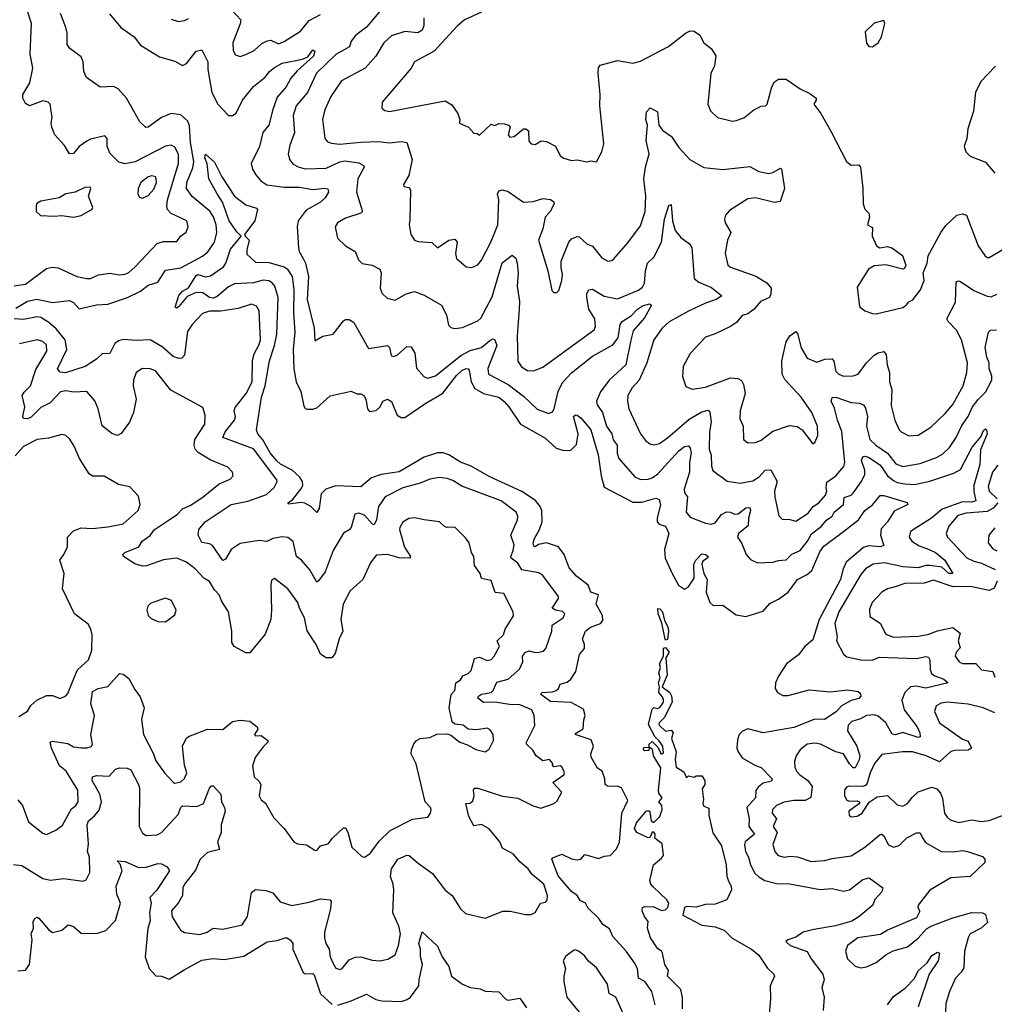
# Model space of a CAD drawing. Extents: x 1839239 to 1929705, y 762242 to 910352.
# Tile 334 of 429: x 1858685 to 1863772, y 899118 to 904255. Entities that reach past the tile are written whole.
import ezdxf

# ---------------------------------------------------------------- set-up
doc = ezdxf.new("R2010")
doc.units = 0

msp = doc.modelspace()

# ---------------------------------------------------------------- linework, layer by layer
at = {"layer": '0CON10XD'}
for points in [[(1858777.9, 902922.1), (1858825, 902956.9), (1858855, 902963.1), (1858885, 902960), (1858982, 902915), (1859035.4, 902904.6), (1859055, 902904.6), (1859096.2, 902923.8), (1859155, 902933.1), (1859204.4, 902924.4), (1859235, 902927.5), (1859255, 902935.6), (1859286.7, 902965), (1859402, 903088), (1859435, 903097.8), (1859505, 903097.1), (1859523.6, 903126.4), (1859553.7, 903146.3), (1859564.5, 903175), (1859557.1, 903205), (1859475, 903243.5), (1859456.8, 903265), (1859451.9, 903281.9), (1859456.1, 903315), (1859513.9, 903505), (1859514.2, 903554.2), (1859495, 903590), (1859475, 903599.6), (1859445, 903595.3), (1859286.9, 903513.1), (1859235, 903502.7), (1859201.4, 903511.4), (1859155, 903559.2), (1859140.6, 903595), (1859141.2, 903635), (1859128.8, 903648.8), (1859055, 903631.4), (1859035, 903621.4), (1858995, 903593.1), (1858965, 903556.9), (1858945, 903555.7), (1858918.8, 903598.8), (1858868, 903655), (1858852, 903695), (1858848.8, 903715), (1858854, 903745), (1858843.8, 903815), (1858833.3, 903825), (1858805, 903831.9), (1858735, 903805.6), (1858715, 903817.5), (1858701.1, 903845), (1858700.6, 903865), (1858737.3, 903925), (1858752.6, 904002.6), (1858740, 904075), (1858745.6, 904235), (1858724.4, 904305)], [(1859793.7, 904303.7), (1859838, 904255), (1859836.2, 904233.8), (1859796.7, 904135), (1859799.4, 904095), (1859811.2, 904071.2), (1859835, 904062.5), (1859865, 904072.9), (1859909.2, 904095), (1859949.1, 904130.9), (1859975.9, 904144.1), (1859995, 904147.8), (1860035, 904128.5), (1860065, 904141.1), (1860150.5, 904195), (1860195, 904250.4), (1860255, 904282.7)], [(1860567.6, 904302.4), (1860495, 904216), (1860438.5, 904175), (1860415, 904143.8), (1860406.8, 904113.2), (1860335, 904072.7), (1860234.2, 903975.8), (1860186.5, 903875), (1860126.9, 903805), (1860112.5, 903755), (1860119.5, 903665), (1860095, 903601.2), (1860085.4, 903555), (1860092.3, 903525), (1860112, 903502), (1860137.4, 903487.4), (1860175, 903477.5), (1860285, 903479.6), (1860355, 903512.9), (1860381.9, 903518.1), (1860455, 903508.1), (1860478.6, 903495), (1860482.2, 903485), (1860450, 903425), (1860442.5, 903355), (1860473.1, 903255), (1860464.6, 903245.4), (1860385, 903219.4), (1860344, 903195), (1860330.8, 903175), (1860342.9, 903115), (1860384.5, 903074.5), (1860435, 903046.2), (1860452.4, 903002.4), (1860472.4, 902982.4), (1860525, 902974.4), (1860563.5, 902953.5), (1860571.4, 902935), (1860565.7, 902855), (1860576.7, 902826.7), (1860602, 902802), (1860645, 902792.2), (1860702, 902825), (1860745, 902836.7), (1860795, 902818.1), (1860885.6, 902765), (1860911.9, 902715), (1860922.1, 902662.1), (1860935, 902648.6), (1860955, 902643.1), (1860995, 902648.5), (1861075, 902683.6), (1861091.7, 902698.3), (1861150.9, 902809.1), (1861203.4, 902986.6), (1861255, 903026.2), (1861275, 903010), (1861281.5, 902985), (1861285.9, 902934.1), (1861280.8, 902865), (1861293.6, 902785), (1861291, 902745), (1861281.1, 902605), (1861284.1, 902474.1), (1861303.2, 902443.2), (1861335, 902425.5), (1861366.3, 902423.7), (1861415, 902441.5), (1861683.8, 902636.2), (1861690, 902655), (1861686.7, 902695), (1861656.1, 902745), (1861644.3, 902805), (1861644.3, 902825.7), (1861655, 902845.6), (1861675, 902848.5), (1861735, 902812.2), (1861805, 902798.9), (1861915, 902844.2), (1861935, 902859.5), (1861945, 902880), (1861950.9, 902945), (1861961.6, 902985), (1861995, 903016.7), (1862034.8, 903095), (1862049.7, 903215), (1862072.5, 903285), (1862085, 903290), (1862091.2, 903205), (1862106.5, 903155), (1862135, 903119.5), (1862181.4, 903085), (1862192.2, 903065), (1862205.4, 902905.4), (1862229.2, 902885), (1862295, 902858.5), (1862350, 902815), (1862320, 902795), (1862265, 902776.6), (1862175, 902734.6), (1862075, 902679.1), (1862037.8, 902645), (1861995.3, 902584.7), (1861958, 902465), (1861917.9, 902375), (1861881.1, 902335), (1861859.1, 902295), (1861856.4, 902265), (1861863.3, 902225), (1861925, 902094), (1861950.2, 902060.2), (1861972.8, 902042.8), (1861995, 902036.9), (1862024.3, 902044.3), (1862065, 902072.7), (1862178.3, 902171.7), (1862245, 902209.4), (1862278.1, 902218.1), (1862286.6, 902206.6), (1862294.1, 902155), (1862285.2, 902105), (1862282.5, 902015), (1862293.9, 901983.9), (1862295.3, 901925.3), (1862303.1, 901903.1), (1862377.9, 901847.9), (1862445, 901836.4), (1862511.2, 901848.8), (1862545, 901869.5), (1862575.2, 901904.8), (1862606, 901906), (1862638.1, 901845), (1862624, 901795), (1862625.4, 901765), (1862646.6, 901666.6), (1862665, 901648.6), (1862705, 901648.1), (1862735, 901639.4), (1862799.9, 901680.1), (1862826.1, 901715), (1862855.4, 901735), (1862890, 901775), (1862898, 901795), (1862894.8, 901814.8)], [(1858665, 902749.2), (1858725, 902786.5), (1858773.2, 902796.8), (1858855, 902780.2), (1858945, 902790), (1858965, 902780), (1858995, 902747.1), (1859085, 902767.9), (1859145, 902770), (1859247.5, 902805), (1859315, 902839.5), (1859355, 902870.8), (1859405, 902886.2), (1859445, 902947.5), (1859525, 902960.4), (1859639.4, 903020.6), (1859666.2, 903043.8), (1859700.8, 903095), (1859713.2, 903145), (1859709.5, 903185), (1859696, 903226), (1859676.9, 903256.9), (1859657.7, 903272.3), (1859585, 903332.2), (1859554.8, 903375), (1859557, 903405), (1859588, 903482), (1859593.9, 903515), (1859575.6, 903615), (1859571.6, 903701.6), (1859561.6, 903725), (1859525, 903757.8), (1859475, 903765.3), (1859424.4, 903745), (1859355, 903693.5), (1859342.7, 903692.7), (1859312.3, 903722.3), (1859242, 903845), (1859199.1, 903895), (1859175, 903905.9), (1859105, 903902.2), (1859034, 903954), (1859018.5, 903985), (1859015.6, 904035), (1859005, 904062), (1858946.2, 904105), (1858932, 904125), (1858931.8, 904185), (1858925.6, 904214.4), (1858897.9, 904287.9)], [(1859153.8, 904285), (1859212.7, 904215), (1859281.8, 904165), (1859315, 904122.7), (1859415, 904061.5), (1859495, 904039.2), (1859535, 904016.2), (1859555, 904026.4), (1859605, 904090.4), (1859635, 904098), (1859666.7, 904035), (1859665.8, 903995), (1859686.7, 903875), (1859719.6, 903815), (1859775, 903755.7), (1859795, 903755.7), (1859815, 903767.1), (1859846.8, 903835), (1859905, 903906.6), (1859966.5, 903955), (1859988.8, 903985), (1860013.9, 904005), (1860055, 904028.3), (1860160.2, 904049.8), (1860189.1, 904060.9), (1860215, 904098.1), (1860225, 904090), (1860217.8, 904065), (1860132.2, 903987.8), (1860100, 903950), (1860075.7, 903905), (1860028.8, 903851.2), (1860005, 903787.1), (1859984.8, 903705.2), (1859954.2, 903665.8), (1859935.8, 903594.2), (1859893.1, 903505), (1859899.5, 903475), (1859917.5, 903445), (1859943.3, 903415), (1859975, 903393.9), (1860065, 903380.9), (1860145, 903380.7), (1860215, 903368.8), (1860276.7, 903376.7), (1860293.3, 903373.3), (1860296.5, 903355), (1860279.2, 903325), (1860255, 903303.5), (1860179, 903261), (1860137.5, 903205), (1860133.3, 903175), (1860139.5, 903065), (1860143.1, 903045), (1860166.1, 903006.1), (1860176.5, 902985), (1860192.7, 902915), (1860185.4, 902795), (1860220.8, 902645), (1860225, 902580), (1860266.1, 902603.9), (1860320, 902615), (1860375.5, 902684.5), (1860385, 902690.8), (1860405, 902690), (1860427.8, 902675), (1860505, 902539.2), (1860605, 902555.7), (1860615.5, 902545.5), (1860622.9, 902502.9), (1860635, 902497.5), (1860655, 902505.5), (1860705, 902550), (1860728, 902548), (1860746.4, 902515), (1860756.2, 902436.2), (1860795, 902392), (1860815, 902384.4), (1860855, 902396.2), (1860987.2, 902502.8), (1861035, 902529.1), (1861095, 902544.7), (1861139, 902581), (1861155, 902590), (1861165, 902585.6), (1861175.4, 902555), (1861128.9, 902435), (1861131.8, 902405), (1861235, 902352.4), (1861315, 902291.5), (1861385, 902222.7), (1861445, 902200.6), (1861465, 902210), (1861474.4, 902225), (1861494.8, 902315), (1861517.8, 902362.2), (1861565, 902411.8), (1861675, 902499.5), (1861780.7, 902559.3), (1861807.5, 902595), (1861819.6, 902665), (1861829.7, 902680.3), (1861877.8, 902712.2), (1861909.1, 902745), (1861935, 902762.1), (1861972, 902772), (1861982, 902765), (1861945, 902700), (1861887.5, 902632.5), (1861873.9, 902583.9), (1861848.7, 902455), (1861760.5, 902375), (1861716.8, 902313.2), (1861694.7, 902265), (1861699.2, 902245), (1861725.7, 902205), (1861748.2, 902135), (1861774.8, 902095), (1861782.8, 902062.8), (1861803.8, 902035), (1861803.7, 901993.7), (1861811.1, 901965), (1861895, 901869.6), (1861925, 901856.9), (1861965, 901858.7), (1861985, 901864.7), (1862015, 901885.9), (1862125, 902005.8), (1862155, 902027.5), (1862175, 902031.9), (1862185, 902018.8), (1862189, 901995), (1862180.4, 901945), (1862181.5, 901895), (1862152.2, 901805), (1862155, 901786.2), (1862169.6, 901765), (1862163.8, 901685), (1862185, 901659.4), (1862265, 901628.6), (1862293.2, 901623.2), (1862315, 901630.5), (1862346.9, 901673.1), (1862373.4, 901686.6), (1862395, 901686.2), (1862415, 901676), (1862435, 901677.1), (1862475, 901709), (1862495, 901710), (1862499.7, 901695), (1862488.3, 901655), (1862486.7, 901615), (1862436.4, 901575), (1862430.6, 901555), (1862451.4, 901525), (1862477.1, 901465), (1862499.5, 901439.5), (1862535, 901422.2), (1862615, 901424.6), (1862645, 901433.7), (1862685, 901436.2), (1862715, 901466.2), (1862757.5, 901485), (1862796.5, 901535), (1862817.3, 901572.7), (1862868.5, 901611.5), (1862895.6, 901644.4), (1862925, 901664.7), (1862935, 901686.1), (1862983.7, 901726.3), (1862987.9, 901762.1), (1863025, 901774.2), (1863034.1, 901785), (1863080.7, 901849.3), (1863095, 901882.5), (1863095.6, 901905), (1863079.2, 901955), (1863085, 901973.6), (1863095, 901978.1), (1863115, 901972.5), (1863173.3, 901933.3), (1863186.7, 901916.7), (1863214.4, 901875), (1863245, 901851.2), (1863265, 901839.8), (1863305, 901833), (1863355, 901830), (1863435, 901847.1), (1863561, 901889), (1863595, 901908.5), (1863656.8, 902025), (1863700.9, 902079.1), (1863715, 902112), (1863725, 902120), (1863731.2, 902115), (1863734.3, 902095), (1863698.9, 902011.1), (1863696.9, 901935), (1863664.9, 901825), (1863664.3, 901794.3), (1863674.5, 901745), (1863655, 901738.5), (1863605, 901739.1), (1863499, 901701), (1863444.6, 901655), (1863334.5, 901585), (1863327.5, 901555), (1863341.1, 901535), (1863379.4, 901509.4), (1863431.7, 901491.7)], [(1859475, 904257.8), (1859514.1, 904245.9), (1859545, 904250), (1859565, 904260.6)], [(1860794.7, 904265), (1860793.9, 904223.9), (1860785, 904199.5), (1860763, 904187), (1860695, 904193.1), (1860625, 904170.9), (1860585.9, 904134.1), (1860543.3, 904065), (1860487.4, 904002.6), (1860364.7, 903935.3), (1860308.8, 903855), (1860277.9, 903785), (1860265.4, 903735), (1860277.3, 903637.3), (1860289.8, 903619.8), (1860310.6, 903610.6), (1860355, 903605.3), (1860465, 903616.4), (1860555, 903618.8), (1860615, 903613.2), (1860675, 903620), (1860705, 903614.2), (1860732.9, 903525), (1860715, 903442.5), (1860687.5, 903395), (1860690, 903385), (1860715, 903378.8), (1860723.8, 903365), (1860720.6, 903210.6), (1860717.3, 903187.3), (1860726.4, 903135), (1860745, 903105.6), (1860765, 903097.8), (1860835, 903091.9), (1860865, 903064.2), (1860925, 903104.4), (1860955, 903110), (1860968.1, 903095), (1860958.5, 903035), (1860965, 903008.8), (1861015, 902966), (1861045, 902962), (1861075, 902975.8), (1861095, 903000), (1861143.5, 903095), (1861180.5, 903185), (1861184.7, 903314.7), (1861179.1, 903345), (1861185, 903361.4), (1861205, 903366.9), (1861235, 903358.6), (1861315, 903303.1), (1861365, 903306.7), (1861415, 903322.7), (1861455, 903317.5), (1861472, 903305), (1861474.2, 903295), (1861453.5, 903255), (1861427.1, 903225), (1861415.4, 903164.6), (1861393.3, 903105), (1861440.8, 902945), (1861461.9, 902841.9), (1861472.3, 902832.3), (1861488, 902832), (1861498.6, 902841.4), (1861514.4, 902895), (1861517.8, 902925), (1861510.3, 902960.3), (1861511.4, 902995), (1861550, 903095), (1861565, 903111.9), (1861595, 903124.2), (1861605, 903121.4), (1861644, 903085), (1861675, 903072.9), (1861722.7, 903012.7), (1861755, 902994.4), (1861775, 902998.1), (1861785, 903006.9), (1861859.5, 903090.5), (1861925, 903180), (1861949.1, 903255), (1861952.5, 903335), (1861943.1, 903425), (1861950.7, 903485), (1861970, 903555), (1861953.8, 903625), (1861961.8, 903705), (1861953.1, 903735), (1861956, 903775), (1861975, 903795.5), (1862013.1, 903775), (1862021.1, 903705), (1862039.2, 903679.2), (1862086.5, 903645), (1862125, 903587.5), (1862182.5, 903525), (1862255, 903483.3), (1862355, 903472.7), (1862495, 903489.2), (1862543.4, 903463.4), (1862595, 903452.5), (1862615, 903457.1), (1862655, 903481.2), (1862660, 903475), (1862677.1, 903375), (1862654.3, 903305.7), (1862625, 903301.1), (1862525, 903325.3), (1862485, 903320.4), (1862389.8, 903260.2), (1862369.2, 903235), (1862362.9, 903215), (1862366, 903195), (1862395.8, 903145), (1862378.2, 903105), (1862367, 903037), (1862381.1, 902975), (1862395, 902964.6), (1862526.8, 902916.8), (1862585, 902881.8), (1862606.5, 902855), (1862605.4, 902824.6), (1862597.5, 902805), (1862552, 902785), (1862517.5, 902745), (1862485, 902720.6), (1862455, 902711.4), (1862425.7, 902675), (1862395, 902654.4), (1862314.5, 902615.5), (1862265, 902599.2), (1862185, 902514), (1862148.1, 902445), (1862143.3, 902393.3), (1862161.7, 902341.7), (1862195, 902326.9), (1862265, 902337.1), (1862395, 902387.1), (1862432.8, 902382.8), (1862451.8, 902371.8), (1862462.6, 902352.6), (1862471.4, 902305), (1862445.3, 902215), (1862442.7, 902172.7), (1862460.5, 902135), (1862462.9, 902065), (1862485, 902048), (1862525, 902048.6), (1862555, 902061.9), (1862615, 902108.8), (1862702.6, 902137.4), (1862742.5, 902132.5), (1862768, 902115), (1862825, 902042.5), (1862835, 902050), (1862850, 902085), (1862849.5, 902135), (1862820, 902205), (1862764, 902285), (1862677.7, 902377.7), (1862664.5, 902405), (1862662.7, 902475), (1862685.4, 902574.6), (1862705, 902605.8), (1862735, 902628.8), (1862745, 902617.5), (1862762.7, 902542.7), (1862795, 902488.9), (1862845, 902468.2), (1862886.9, 902483.1), (1862925, 902485.4), (1862934, 902474), (1862945, 902419.4), (1862960.6, 902405), (1862985, 902395.4), (1863035, 902396.2), (1863060.8, 902405), (1863103.8, 902465), (1863144.5, 902505), (1863165, 902517.5), (1863195, 902523.1), (1863206.8, 902506.8), (1863212.5, 902455), (1863225.4, 902415), (1863224.7, 902365), (1863236, 902326), (1863232.7, 902242.7), (1863252.5, 902165), (1863274.4, 902115), (1863285, 902104.3), (1863325, 902084.2), (1863375, 902087.5), (1863440.6, 902129.4), (1863515, 902200), (1863555, 902247.8), (1863609.7, 902345), (1863627.5, 902415), (1863631.8, 902465), (1863600.7, 902585), (1863573.8, 902635), (1863530.1, 902680.1), (1863524.6, 902695), (1863569, 902781), (1863573, 902887), (1863585, 902892.2), (1863595, 902889.1), (1863665, 902841.8), (1863735, 902811.8), (1863755, 902809.1), (1863785, 902823.8)], [(1861095, 904294.4), (1861006.1, 904253.9), (1860968.8, 904221.2), (1860848.8, 904091.2), (1860745, 904036), (1860727.6, 904002.4), (1860576.2, 903825), (1860574.2, 903794.2), (1860590.9, 903780.9), (1860615, 903775.8), (1860905, 903832.5), (1860940.4, 903810.4), (1860971.2, 903765), (1860982.5, 903735), (1860980, 903715), (1861026.7, 903695), (1861055, 903662.5), (1861071.7, 903661.7), (1861085, 903652.5), (1861145, 903710), (1861165, 903702.5), (1861186.2, 903713.8), (1861215, 903712.5), (1861236.7, 903705), (1861244, 903695), (1861234.4, 903655), (1861242.4, 903642.4), (1861265, 903645.5), (1861315, 903686.2), (1861326.4, 903686.4), (1861340, 903675), (1861341.7, 903621.7), (1861355, 903606.7), (1861375, 903603.3), (1861407.1, 903622.9), (1861435, 903619.4), (1861481.2, 903595), (1861505.5, 903545.5), (1861525, 903531.9), (1861565, 903520), (1861595, 903524), (1861645, 903514), (1861665, 903518), (1861695, 903513.3), (1861723.8, 903565), (1861732.7, 903607.3), (1861712.9, 903805), (1861713.8, 903865)], [(1863135, 904113.3), (1863165.7, 904134.3), (1863183.3, 904165), (1863200, 904235), (1863195, 904250), (1863145, 904237.5), (1863098.3, 904191.7), (1863105, 904132.5), (1863117.5, 904115), (1863135, 904113.3)], [(1861713.8, 903865), (1861703.9, 903976.1), (1861706.4, 904003.6), (1861715, 904017.5), (1861805, 904042.9), (1861885, 904028.6), (1861925, 904039.4), (1862070.8, 904115), (1862160, 904185), (1862185, 904196.9), (1862205, 904194.4), (1862234.2, 904175), (1862255, 904134), (1862293.9, 904103.9), (1862317.3, 904067.3), (1862312, 904015), (1862292.5, 903975), (1862276, 903815), (1862289.5, 903779.5), (1862327.5, 903745), (1862405, 903726.2), (1862425, 903728.8), (1862465, 903743.8), (1862515.8, 903784.2), (1862555, 903803.3), (1862577.5, 903805), (1862585.8, 903815), (1862610, 903905), (1862625, 903930), (1862645, 903944.2), (1862685, 903944), (1862758.8, 903895), (1862809.5, 903869.5), (1862842.5, 903845), (1862842.5, 903835), (1862828.8, 903815), (1862865.3, 903765.3), (1862920.8, 903670.8), (1863000, 903515), (1863025, 903496.4), (1863065, 903498), (1863073.8, 903485), (1863086.2, 903375), (1863086.7, 903295), (1863096.4, 903266.4), (1863116, 903246), (1863120, 903225), (1863110, 903185), (1863135, 903170), (1863133.3, 903125), (1863156, 903076), (1863174.2, 903064.2), (1863215, 903072), (1863237.5, 903065), (1863292.5, 903025), (1863310, 902975), (1863303, 902957), (1863295, 902953.8), (1863205, 902975.8), (1863145, 902970.8), (1863115, 902953.8), (1863055, 902860), (1863068.3, 902758.3), (1863095, 902736), (1863135, 902722), (1863155, 902721.2), (1863295, 902754), (1863312.9, 902767.1), (1863325, 902783.3), (1863345.7, 902794.3), (1863386.9, 902845), (1863406.2, 902895), (1863400, 902935), (1863421.1, 902985), (1863427, 903023), (1863492.9, 903145), (1863518.7, 903181.3), (1863575.8, 903235), (1863605, 903242.7), (1863625.7, 903235), (1863688.1, 903075), (1863722, 903025), (1863735, 903014), (1863745, 903014), (1863855, 903078)], [(1863777, 904013), (1863703.8, 903935), (1863673, 903877), (1863662.7, 903777.3), (1863633.8, 903685), (1863628, 903635), (1863613.8, 903595), (1863623.3, 903565), (1863645, 903543.8), (1863725, 903511.2), (1863775, 903453.8)], [(1860571.9, 901881.9), (1860521.1, 901865), (1860465, 901817.5), (1860335, 901822.9), (1860281.9, 901805), (1860258.8, 901781.2), (1860247.3, 901705), (1860235, 901684), (1860205, 901715.5), (1860172.3, 901732.2), (1860154.1, 901735.9), (1860087, 901727), (1860084.2, 901735), (1860109.2, 901750.8), (1860152.7, 901805), (1860162.4, 901825), (1860160, 901845), (1860145, 901869.4), (1860107.6, 901905), (1860046.2, 901936.2), (1860024.2, 901955), (1859992, 901995), (1859953.3, 902063.3), (1859927.5, 902095), (1859920.4, 902115), (1859947.3, 902285), (1859965.8, 902344.2), (1859988.8, 902475), (1860015.1, 902554.9), (1860025.9, 902614.1), (1860033.4, 902805), (1860015.5, 902865.5), (1860002.5, 902882.5), (1859985, 902892.9), (1859955, 902895.8), (1859905, 902882.5), (1859805, 902877.3), (1859775, 902861.4), (1859715, 902810.3), (1859695, 902802.6), (1859675, 902805.6), (1859639.7, 902829.7), (1859605, 902832.2), (1859558.6, 902811.4), (1859515, 902758), (1859505, 902750), (1859496.7, 902755), (1859514.6, 902815.4), (1859535, 902839.4), (1859565, 902856.2), (1859605, 902920), (1859615, 902926), (1859655, 902912.9), (1859681.3, 902918.7), (1859747.8, 902965), (1859760.4, 902985), (1859785, 903057.5), (1859841.4, 903125), (1859818.1, 903148.1), (1859778.6, 903205), (1859742.5, 903302.5), (1859715, 903346.4), (1859671.5, 903425), (1859662.4, 903502.4), (1859650.4, 903535), (1859655, 903553.8), (1859701.7, 903511.7), (1859739.5, 903435), (1859805, 903334.2), (1859865, 903289.2), (1859921.4, 903271.4), (1859925.8, 903265), (1859912.5, 903205), (1859858.5, 903135), (1859860.8, 903125), (1859881.8, 903105), (1859869.6, 903055), (1859870.9, 903030.9), (1859915, 902989.7), (1859985, 902988), (1860065, 902966.3), (1860080, 902955), (1860106.2, 902915), (1860116, 902845), (1860113.3, 902725), (1860121, 902625), (1860111.3, 902535), (1860115, 902433.3), (1860126.8, 902365), (1860151.8, 902315), (1860168.2, 902238.2), (1860175, 902226), (1860185, 902222.5), (1860215, 902222.9), (1860235, 902230.8), (1860305, 902291.9), (1860415, 902317.5), (1860445, 902302.5), (1860465, 902302.9), (1860480.8, 902295), (1860491.1, 902275), (1860499.2, 902225), (1860511.1, 902211.1), (1860545, 902215.5), (1860565.6, 902235), (1860580, 902265), (1860605, 902275.8), (1860625, 902263.8), (1860655, 902192.5), (1860675, 902179.4), (1860695, 902180), (1860805, 902254.7), (1860893.9, 902306.1), (1860965, 902399.5), (1860992.9, 902425), (1861015.2, 902435.2), (1861025, 902433.8), (1861030.8, 902425), (1861040.4, 902365), (1861060.6, 902330.6), (1861105, 902304.4), (1861185.7, 902285.7), (1861213.9, 902263.9), (1861237.9, 902235), (1861298.8, 902145), (1861425, 902073.4), (1861485, 902019.4), (1861525, 902006.7), (1861561.8, 902008.3), (1861591.2, 902038.8), (1861598.9, 902095), (1861576, 902185), (1861585, 902194), (1861595, 902192.5), (1861615, 902176.9), (1861665.9, 902115.9), (1861704.4, 901985), (1861718.9, 901875), (1861735.3, 901815.3), (1861885, 901737.4), (1861931.9, 901738.1), (1862005, 901759.1), (1862022, 901752), (1862029.6, 901725), (1862011.4, 901655), (1862011.8, 901635), (1862023.2, 901623.2), (1862055, 901612.7), (1862072.3, 901575), (1862050.2, 901490.2), (1862053.3, 901445), (1862089.5, 901365), (1862123.5, 901305), (1862155, 901284.5), (1862174.3, 901295), (1862205, 901340.8), (1862203.1, 901415), (1862212.9, 901435), (1862245, 901467.8), (1862265, 901465.3), (1862278, 901455), (1862274, 901445), (1862249.7, 901430.3), (1862245.3, 901415), (1862256, 901366), (1862272.4, 901335), (1862268, 901268), (1862286, 901215), (1862305, 901198), (1862355, 901200.8), (1862425, 901149.2), (1862475, 901141.9), (1862565, 901169.4), (1862600.8, 901209.2), (1862645, 901231.9), (1862695, 901268.9), (1862745, 901334.6), (1862795, 901360), (1862818.6, 901381.4), (1862861.4, 901478.6), (1862881.9, 901508.1), (1862985, 901585.4), (1863062.7, 901645), (1863095.6, 901695), (1863136.7, 901723.3), (1863175, 901772.9), (1863195, 901773.3), (1863316.1, 901736.1), (1863320.8, 901725), (1863249.4, 901690.6), (1863214.4, 901635), (1863181.9, 901598.1), (1863177.3, 901565), (1863195, 901512), (1863175, 901505.4), (1863115, 901510.3), (1863088.1, 901501.9), (1862997.9, 901425), (1862980.6, 901385), (1862969.4, 901335), (1862857.7, 901125), (1862825, 901020), (1862782.1, 900985), (1862749.2, 900940.8), (1862686.9, 900895), (1862645, 900830), (1862629.4, 900795), (1862628.6, 900765), (1862639.2, 900745), (1862668.6, 900728.6), (1862695, 900728.5), (1862805, 900758.2), (1862915, 900748.5), (1863005, 900759.4), (1863060.7, 900750.7), (1863071.9, 900741.9), (1863075.5, 900725), (1863065, 900713.1), (1863025, 900702.7), (1862974.7, 900675.3), (1862945.4, 900644.6), (1862885, 900604.4), (1862835, 900606.5), (1862725, 900562.5), (1862565, 900533.8), (1862485, 900554.6), (1862457.3, 900542.7), (1862440, 900525), (1862431.6, 900498.4), (1862427.1, 900455), (1862434.6, 900435), (1862455, 900404.5), (1862525, 900363.9), (1862555, 900353.6), (1862612.9, 900295), (1862608.2, 900281.8), (1862565, 900271.1), (1862539.4, 900250.6), (1862527.2, 900232.8), (1862524.7, 900195), (1862479.3, 900145), (1862492.4, 900085), (1862490.8, 900045), (1862519.1, 900005), (1862471.5, 899965), (1862467.9, 899952.1), (1862472.1, 899915), (1862488.9, 899885), (1862498.2, 899845), (1862522.4, 899802.4), (1862543.4, 899783.4), (1862573.2, 899763.2), (1862635, 899748.7), (1862705, 899747.2), (1862863.4, 899716.6), (1862925, 899723.1), (1862985, 899708.4), (1863015, 899714.6), (1863085, 899768.5), (1863118, 899778), (1863190, 899725), (1863184, 899705), (1863147.5, 899665), (1863137.5, 899635), (1863065, 899574.7), (1863028, 899552), (1862941.9, 899528.1), (1862829.1, 899509.1), (1862773.3, 899495), (1862735, 899469.2), (1862693.3, 899455), (1862684.2, 899445), (1862706.2, 899425), (1862795, 899393.1), (1862815.7, 899355), (1862876, 899276), (1862882.9, 899245), (1862872.2, 899205), (1862882.9, 899155), (1862878, 899085)], [(1859325, 903324.4), (1859355, 903337.5), (1859385, 903370), (1859398.8, 903405), (1859395, 903435.8), (1859375, 903441.1), (1859355, 903435.4), (1859316.5, 903405), (1859303.5, 903375), (1859301.4, 903345), (1859309.7, 903329.7), (1859325, 903324.4)], [(1858965, 903224.4), (1859005, 903234.3), (1859063.6, 903266.4), (1859066.7, 903275), (1859044, 903335), (1859056.7, 903375), (1859051.7, 903381.7), (1859025, 903380), (1858975, 903356), (1858925, 903346.2), (1858890, 903325), (1858795, 903308), (1858774.3, 903295.7), (1858770, 903285), (1858770, 903255), (1858792.7, 903232.7), (1858865, 903229.2), (1858905, 903234), (1858965, 903224.4)], [(1858655, 902866.8), (1858715, 902876), (1858777.9, 902922.1)], [(1860765, 899854), (1860839.7, 899799.7), (1860905, 899713.3), (1860941.2, 899685), (1860985.9, 899615.9), (1861011.2, 899591.2), (1861115, 899568), (1861206.1, 899603.9), (1861245, 899604), (1861325, 899586.2), (1861355, 899586.7), (1861375, 899596.7), (1861403.8, 899645), (1861428.5, 899651.5), (1861437.7, 899662.3), (1861440, 899685), (1861420, 899745), (1861360, 899795), (1861338.5, 899825), (1861295, 899861.8), (1861261.7, 899901.7), (1861205, 899932.1), (1861191.5, 899965), (1861135, 900033.5), (1861095, 900056.4), (1861055, 900050), (1861028.8, 900098.8), (1861012.5, 900165), (1861035, 900166.7), (1861049.7, 900180.3), (1861057.5, 900205), (1861052.9, 900235), (1861056.7, 900245), (1861075, 900246.5), (1861205, 900204.6), (1861285, 900192.9), (1861365, 900153.6), (1861405, 900141.9), (1861475, 900166), (1861489.7, 900180.3), (1861514.2, 900225), (1861467.8, 900275), (1861524.2, 900315), (1861527.5, 900325), (1861516.2, 900355), (1861505, 900362), (1861475, 900357.5), (1861465, 900362.5), (1861467.5, 900375), (1861450, 900395), (1861415, 900388), (1861380, 900415), (1861363.6, 900443.6), (1861329.1, 900475), (1861329.1, 900485), (1861373.1, 900573.1), (1861370, 900625), (1861356.9, 900655), (1861295, 900680.5), (1861241.6, 900681.6), (1861163.8, 900693.8), (1861105, 900692.8), (1861076.7, 900715), (1861078.9, 900725), (1861095, 900735.9), (1861145, 900744.7), (1861156.5, 900755), (1861175, 900799.6), (1861235, 900814.5), (1861293.4, 900866.6), (1861311.1, 900905), (1861309.1, 900935), (1861324.5, 900955), (1861345, 900962.5), (1861375, 900953.9), (1861394.7, 900955.3), (1861419.1, 900960.9), (1861431.6, 900975), (1861462.2, 901065), (1861464.1, 901095.9), (1861520.6, 901135), (1861530, 901155), (1861517.8, 901167.8), (1861481.2, 901175), (1861464.7, 901184.7), (1861497.1, 901235), (1861497.5, 901245), (1861414.3, 901355), (1861395, 901368.5), (1861305.2, 901385.2), (1861285, 901419.5), (1861249.7, 901445), (1861247.6, 901455), (1861260.9, 901485), (1861265.3, 901515), (1861248.8, 901565), (1861282.3, 901645), (1861284.6, 901665), (1861276.4, 901685), (1861197.8, 901745), (1860991.7, 901821.7), (1860945, 901850.9), (1860915, 901862.1), (1860875, 901865.9), (1860825, 901858.2), (1860775, 901836.7), (1860711, 901819), (1860685, 901812.9), (1860591.8, 901765), (1860556.8, 901715), (1860547.1, 901645), (1860535, 901620), (1860525, 901624.4), (1860485, 901670.8), (1860455, 901680), (1860434.3, 901675.7), (1860415, 901605.7), (1860405, 901593.1), (1860375, 901576.2), (1860320, 901485), (1860278.5, 901375), (1860245, 901326.7), (1860235, 901321.2), (1860198.5, 901385), (1860156.2, 901435), (1860129.3, 901455), (1860112.1, 901532.1), (1860085, 901553.3), (1860055, 901557.5), (1860005, 901548.9), (1859975, 901532.3), (1859935, 901538.7), (1859835, 901522.8), (1859788.8, 901491.2), (1859759.4, 901440.6), (1859745, 901433.8), (1859691.4, 901511.4), (1859675, 901520), (1859635, 901528.1), (1859616, 901565), (1859619.6, 901595), (1859652.5, 901635), (1859788.1, 901725), (1859876.1, 901743.9), (1859972.4, 901777.6), (1860012.9, 901815), (1860028.5, 901845), (1860026.4, 901855), (1859905, 902016.5), (1859744.3, 902075), (1859757.6, 902105), (1859805.3, 902165), (1859810.7, 902185), (1859803.8, 902215), (1859808.5, 902231.5), (1859865.9, 902304.1), (1859898.2, 902365), (1859899.4, 902475), (1859908.2, 902511.8), (1859935, 902560.8), (1859941.6, 902585), (1859933.9, 902736.1), (1859920.9, 902760.9), (1859895, 902771.4), (1859825, 902748.9), (1859735, 902734), (1859675, 902734.2), (1859638.6, 902721.4), (1859585.4, 902664.6), (1859561.2, 902628.8), (1859545.5, 902505), (1859530.6, 902489.4), (1859515, 902488.1), (1859485, 902497.8), (1859427.4, 902547.4), (1859365, 902584.6), (1859295, 902580.9), (1859225, 902586.6), (1859200.4, 902579.6), (1859181.1, 902565), (1859155, 902512.9), (1859115, 902512.5), (1859085, 902484.4), (1859026, 902445), (1858923.3, 902413.3), (1858895, 902415.7), (1858882.7, 902432.7), (1858930.9, 902535), (1858921.9, 902585), (1858875, 902641.9), (1858835.9, 902675.9), (1858795, 902701.2), (1858775.6, 902705.6), (1858705, 902690.2), (1858656, 902695)], [(1862894.8, 901814.8), (1862897.7, 901842.3), (1862944.4, 901875.6), (1862985.6, 901924.4), (1862991.8, 901945), (1862976, 902106), (1862953.1, 902165), (1862938, 902228), (1862920, 902265), (1862925.7, 902284.3), (1862945, 902286.4), (1863025, 902258.7), (1863067.5, 902255), (1863088, 902245), (1863098.5, 902228.5), (1863110.3, 902185), (1863105.3, 902135), (1863122.7, 902065), (1863153.9, 902035), (1863213.9, 901993.9), (1863257.7, 901937.7), (1863295, 901923.2), (1863385, 901939.4), (1863469.9, 901970.1), (1863501.4, 901988.6), (1863537, 902023), (1863573.2, 902075), (1863601.5, 902138.5), (1863634.8, 902185.2), (1863657.3, 902235), (1863687, 902273), (1863725, 902310.9), (1863758.8, 902375), (1863758.7, 902395), (1863744.8, 902434.8), (1863745.3, 902465), (1863733.3, 902495), (1863724.6, 902545), (1863740.8, 902625), (1863752.5, 902635), (1863782.9, 902637.1)], [(1858674.4, 900184.4), (1858698.7, 900155), (1858729.8, 900069.8), (1858805, 900010.8), (1858825, 900004.2), (1858873.7, 900026.3), (1858908, 900052), (1858955, 900137.1), (1858978.2, 900155), (1858990, 900175), (1858988.6, 900235), (1858927.4, 900335), (1858892.8, 900362.8), (1858850.8, 900455), (1858843.7, 900486.3), (1858855, 900490.8), (1858935, 900479.2), (1858965, 900462.2), (1859004.6, 900455.4), (1859035, 900455.4), (1859056.9, 900463.1), (1859064.6, 900475.4), (1859056.3, 900525), (1859074.8, 900625), (1859056.4, 900685), (1859065, 900750), (1859095, 900766.2), (1859145, 900776.5), (1859205, 900844.2), (1859225, 900840.8), (1859255, 900818.1), (1859285, 900760), (1859312.7, 900722.7), (1859334, 900665), (1859320.9, 900605), (1859330.9, 900525), (1859382.5, 900425), (1859395, 900388.8), (1859440.8, 900325), (1859485, 900276.2), (1859495, 900272.5), (1859525, 900278.6), (1859545, 900296), (1859556.9, 900325), (1859544.6, 900365), (1859534.1, 900465), (1859553.6, 900505), (1859565, 900515.5), (1859665, 900554.2), (1859745, 900551.5), (1859795, 900593.5), (1859835, 900600), (1859885, 900595.6), (1859924.2, 900565), (1859926.8, 900553.2), (1859910, 900525), (1859915, 900518.8), (1859945, 900521.4), (1859980, 900495), (1859980, 900485), (1859955, 900460.8), (1859914.4, 900405), (1859900.3, 900360.3), (1859908.6, 900305), (1859935, 900280.8), (1859943.5, 900265), (1859934.5, 900205), (1859945.4, 900185.4), (1859967, 900167), (1860010.3, 900090.3), (1860065, 900035.7), (1860116, 899965), (1860135, 899955.7), (1860180.8, 899950.8), (1860225, 899922.5), (1860235, 899920), (1860254.4, 899945.6), (1860295, 899955.7), (1860317.8, 899985), (1860375, 900038.1), (1860385, 900038), (1860396.8, 900016.8), (1860417.9, 899937.9), (1860469.7, 899889.7), (1860485, 899885.8), (1860514.3, 899905), (1860560.5, 899969.5), (1860618.1, 900025), (1860735.3, 900084.7), (1860815.5, 900094.5), (1860828.6, 900115), (1860831.9, 900135), (1860829.4, 900145), (1860801.5, 900175), (1860753.4, 900373.4), (1860728.5, 900425), (1860728.9, 900445), (1860742.5, 900477.5), (1860755, 900494.3), (1860775, 900504.2), (1860825, 900510), (1860862, 900528), (1860915, 900529.4), (1860935, 900521.9), (1860982, 900485), (1861022.6, 900472.6), (1861065, 900447.8), (1861115, 900435.8), (1861135, 900448.8), (1861158, 900495), (1861155.7, 900525), (1861139.7, 900549.7), (1861125, 900558), (1861070.3, 900549.7), (1861025, 900554.2), (1860998.8, 900575), (1860955, 900580.5), (1860942.3, 900592.3), (1860925.4, 900665), (1860937.5, 900735), (1860956.4, 900755), (1860961.2, 900795), (1860985, 900811.8), (1860998.2, 900831.8), (1861025.7, 900844.3), (1861041, 900859), (1861058.2, 900921.8), (1861085, 900928.8), (1861125, 900911.1), (1861145, 900917.7), (1861161.2, 900935), (1861188.6, 900985), (1861176.9, 901015), (1861209.6, 901045), (1861219.1, 901075), (1861261.4, 901145), (1861260, 901165), (1861212.2, 901262.2), (1861166.9, 901266.9), (1861145, 901328.6), (1861095, 901338.8), (1861087.5, 901365), (1861057.9, 901407.9), (1861054.2, 901455), (1861042.9, 901475), (1861030, 901525), (1861011.4, 901551.4), (1860955, 901606.9), (1860915, 901606.5), (1860901.5, 901611.5), (1860875, 901635.8), (1860795, 901645.6), (1860745, 901655.6), (1860715, 901652.9), (1860685, 901632.9), (1860668.5, 901605), (1860666.5, 901595), (1860692.3, 901502.3), (1860724.3, 901455), (1860720, 901445), (1860665, 901446.6), (1860605, 901465.3), (1860545, 901460.8), (1860515, 901420.8), (1860475.7, 901335), (1860408.9, 901275), (1860373.8, 901205), (1860361.5, 901125), (1860370.9, 901065), (1860352.9, 901025), (1860331.7, 900948.3), (1860313.9, 900926.1), (1860285, 900926.2), (1860254.5, 900944.5), (1860232.2, 900995), (1860185.9, 901065.9), (1860170.3, 901135), (1860144.7, 901185), (1860136.9, 901215), (1860085, 901285.7), (1860015, 901338.8), (1859999.3, 901330.7), (1859995.8, 901304.2), (1859999.6, 901175), (1859994.6, 901125.4), (1859965, 901050), (1859885, 900951.4), (1859865, 900951.9), (1859804.6, 900984.6), (1859792.2, 901005), (1859792.3, 901065), (1859774.6, 901165), (1859739.3, 901219.3), (1859725.2, 901255), (1859700.6, 901280.6), (1859675, 901324.5), (1859645, 901341.4), (1859600.5, 901390.5), (1859555.2, 901425.2), (1859505.3, 901445.3), (1859435, 901436.8), (1859346.7, 901405), (1859325, 901404.6), (1859285, 901416.7), (1859226, 901455), (1859222.5, 901465), (1859234, 901475), (1859305.6, 901505), (1859323.6, 901535), (1859365, 901564.5), (1859386, 901594), (1859465.3, 901645), (1859508.5, 901675), (1859535, 901702.4), (1859578.5, 901721.5), (1859641.4, 901765), (1859725, 901833.5), (1859782.4, 901857.6), (1859798.8, 901875), (1859796.2, 901895), (1859771.1, 901921.1), (1859679.1, 901959.1), (1859616.3, 901996.3), (1859600, 902015), (1859594.7, 902035), (1859599.2, 902065), (1859650.4, 902145), (1859652, 902192), (1859640.9, 902230.9), (1859472.8, 902322.8), (1859392.6, 902422.6), (1859365, 902433.8), (1859325, 902434.4), (1859293.1, 902415), (1859278.5, 902375), (1859277.1, 902345), (1859293.1, 902275), (1859277.8, 902205), (1859257.8, 902155), (1859215, 902096), (1859195, 902086.2), (1859165.9, 902095.9), (1859115.6, 902135.6), (1859094.4, 902225), (1859077.3, 902267.3), (1859035, 902314.4), (1858965, 902311.5), (1858925, 902318), (1858896.9, 902313.1), (1858843.7, 902256.3), (1858795, 902231.1), (1858745, 902180.7), (1858725, 902171.8), (1858704.6, 902174.6), (1858700.9, 902185), (1858710.8, 902235), (1858698.2, 902295), (1858707.4, 902312.6), (1858741.6, 902345), (1858769.6, 902430.4), (1858825.9, 902525), (1858825, 902558.1), (1858805, 902576.8), (1858775, 902585.4), (1858684.4, 902564.4)], [(1858680.6, 900619.4), (1858725, 900647.1), (1858742.9, 900677.1), (1858774, 900705), (1858825, 900730), (1858855, 900729.2), (1858895, 900713.8), (1858925, 900728), (1858935, 900738.8), (1858967.1, 900817.1), (1858986.2, 900863.8), (1859044.3, 900915), (1859061.9, 900965), (1859062.5, 901045), (1859056, 901075), (1859041.7, 901101.7), (1858971.2, 901155), (1858908, 901285), (1858916, 901365), (1858893.8, 901435), (1858915.8, 901464.2), (1858934, 901505), (1858933.8, 901555), (1858965, 901588), (1859005, 901603.1), (1859065, 901601), (1859145, 901608.5), (1859224, 901625), (1859302.5, 901695), (1859313.1, 901725), (1859305, 901770), (1859258.7, 901818.7), (1859200.5, 901830.5), (1859125, 901873.1), (1859065, 901874.3), (1859048, 901885), (1858997.5, 901965), (1858969.3, 902029.3), (1858946.9, 902066.9), (1858925, 902085.7), (1858905, 902090.6), (1858835, 902071.1), (1858775, 902064.6), (1858705, 902028.9), (1858660.5, 901979.5)], [(1862001.6, 899115), (1861984.6, 899184.6), (1861947, 899237), (1861913.8, 899253.8), (1861908.5, 899305), (1861893.8, 899335), (1861849.5, 899395), (1861781.3, 899471.3), (1861762.4, 899512.4), (1861728.6, 899535), (1861707.5, 899565), (1861650.8, 899620.8), (1861637.5, 899645), (1861609.8, 899659.8), (1861594.5, 899685), (1861565, 899706.7), (1861495, 899787.9), (1861462.5, 899875), (1861467.5, 899882.5), (1861515, 899900.6), (1861565, 899877.5), (1861595, 899872.5), (1861614.3, 899875.7), (1861635, 899899.2), (1861705, 899878.5), (1861735, 899891.5), (1861767.1, 899895), (1861800, 899930), (1861816.1, 899963.9), (1861827.7, 900115), (1861858.2, 900181.8), (1861825, 900246.9), (1861805, 900255.6), (1861756.7, 900255), (1861740.6, 900265), (1861739.6, 900295), (1861724.3, 900334.3), (1861700.9, 900350.9), (1861667.7, 900407.8), (1861665.8, 900425), (1861679.6, 900465), (1861667.8, 900497.8), (1861583.8, 900525), (1861590, 900535), (1861625.6, 900555), (1861628.3, 900601.7), (1861636.9, 900625), (1861627.3, 900657.3), (1861563.1, 900693.1), (1861455, 900698.1), (1861404.3, 900735), (1861410, 900745), (1861465, 900748), (1861485.2, 900754.8), (1861496.4, 900765), (1861505, 900787.5), (1861541.7, 900798.3), (1861561.4, 900815), (1861587.5, 900855), (1861607.1, 900942.9), (1861632.7, 900975), (1861633.1, 900995), (1861621.8, 901025), (1861637.7, 901065), (1861663.8, 901086.2), (1861715.6, 901105), (1861728.9, 901121.1), (1861727.4, 901147.4), (1861694, 901205), (1861706.4, 901253.6), (1861665, 901268.1), (1861651.8, 901305), (1861591.1, 901351.1), (1861552.3, 901395), (1861526.8, 901465), (1861496.4, 901505), (1861435, 901525.8), (1861393, 901517), (1861375, 901504.6), (1861367.5, 901507.5), (1861364.8, 901525), (1861371.2, 901548.8), (1861397.6, 901595), (1861411.9, 901635), (1861410, 901695), (1861401.9, 901715), (1861376.7, 901746.7), (1861305, 901793.7), (1861135, 901871.1), (1861040.6, 901925), (1860985, 901947.3), (1860925, 901984.7), (1860895, 901994.7), (1860865, 901995.3), (1860795, 901971.9), (1860665, 901896.7), (1860571.9, 901881.9)], [(1863789.7, 901930.3), (1863762.9, 901895), (1863740.4, 901819.6), (1863744.2, 901795), (1863785.9, 901755)], [(1863790.4, 901735), (1863765, 901705.9), (1863735, 901688.4), (1863625, 901680.5), (1863581.7, 901668.3), (1863535, 901613.5), (1863520.8, 901575), (1863527.5, 901555), (1863628.3, 901448.3), (1863665, 901429.8), (1863705, 901420.2), (1863775.9, 901385.9)], [(1863775, 901604.2), (1863742.5, 901565), (1863739.3, 901525), (1863763.8, 901495), (1863785, 901484.7)], [(1863431.7, 901491.7), (1863464.8, 901474.8), (1863513.4, 901435), (1863556, 901365), (1863535, 901365.5), (1863498.1, 901398.1), (1863435, 901407.9), (1863415, 901408.1), (1863374.8, 901395.2), (1863295, 901400.2), (1863198.9, 901421.1), (1863140, 901415), (1863099.6, 901390.4), (1863075, 901360.6), (1862960, 901165), (1862940, 901105), (1862952.1, 901035), (1862948.5, 901015), (1862984.4, 900944.4), (1863001.8, 900931.8), (1863075, 900916), (1863135, 900913.3), (1863171.1, 900928.9), (1863365, 900922.6), (1863415, 900931.9), (1863428.5, 900928.5), (1863435.4, 900915.4), (1863436.4, 900865), (1863444.4, 900844.4), (1863461.8, 900831.8), (1863507.5, 900815), (1863530, 900795), (1863415, 900766.9), (1863365, 900778.6), (1863335, 900775.3), (1863304.1, 900745), (1863288.8, 900705), (1863301.8, 900655), (1863368.2, 900565), (1863383.2, 900535), (1863385, 900514.4), (1863375, 900510.8), (1863295, 900535.9), (1863256.6, 900523.4), (1863237.9, 900527.9), (1863205, 900586.9), (1863165, 900620.6), (1863145, 900628.8), (1863105, 900625.3), (1863073, 900607), (1863027.2, 900592.8), (1863008.5, 900575), (1863005.3, 900545), (1863054.1, 900465), (1863069.6, 900415), (1863067.1, 900392.9), (1863045, 900351.8), (1863035, 900352.5), (1863015, 900372.9), (1862984.5, 900425), (1862945, 900435.6), (1862865, 900474.7), (1862835, 900480.4), (1862795, 900474.5), (1862758.1, 900445), (1862737.8, 900415), (1862729.1, 900385), (1862730.9, 900355), (1862740, 900335), (1862756.4, 900315), (1862797.8, 900285), (1862821.5, 900255), (1862813.2, 900196.8), (1862785, 900182), (1862725, 900181.3), (1862675, 900172.7), (1862634.6, 900155.4), (1862614.5, 900135), (1862612.9, 900115), (1862634.4, 900085), (1862616.7, 900045), (1862637.7, 900015), (1862615, 899952.5), (1862626.9, 899915), (1862643.3, 899895), (1862674.5, 899885.5), (1862708.7, 899891.3), (1862745, 899888.2), (1862815, 899863.5), (1862885, 899868.8), (1862925, 899879.6), (1863025, 899892.1), (1863095, 899937.2), (1863175, 900004.4), (1863185, 900005.5), (1863195, 899997.1), (1863219.5, 899949.5), (1863245, 899938.8), (1863275, 899946.2), (1863315, 899986.2), (1863365, 900013.1), (1863385, 900012), (1863396.7, 899986.7), (1863412.4, 899962.4), (1863494.8, 899914.8), (1863555, 899913.5), (1863605, 899920), (1863632.5, 899915), (1863710, 899890), (1863722.2, 899875), (1863722.5, 899857.5), (1863645.3, 899784.7), (1863545, 899777.5), (1863435, 899713.8), (1863374.3, 899635), (1863372.5, 899622.5), (1863383.3, 899603.3), (1863365, 899569.4), (1863214, 899505), (1863178.3, 899481.7), (1863059.2, 899465), (1863005, 899425.6), (1862995.6, 899395), (1863005.6, 899355), (1863045, 899316.9), (1863075, 899308.5), (1863105, 899313.5), (1863155, 899336.4), (1863205, 899375.7), (1863243.2, 899396.8), (1863318.8, 899418.8), (1863375, 899463.3), (1863418.3, 899511.7), (1863445, 899528.2), (1863555, 899569.3), (1863655, 899596.8), (1863710, 899595), (1863725, 899586.2), (1863736.7, 899545), (1863703.5, 899515), (1863646.4, 899485), (1863634.5, 899464.5), (1863616.8, 899395), (1863611.9, 899308.1), (1863599.5, 899285), (1863569.6, 899255), (1863537.3, 899185), (1863517.9, 899122.1), (1863517.4, 899077.4)], [(1863785.7, 901325), (1863770.9, 901289.1), (1863745, 901277.1), (1863647.7, 901297.7), (1863556.8, 901296.8), (1863455, 901330.9), (1863404.8, 901314.7), (1863305, 901314.2), (1863254.2, 901295.8), (1863213.7, 901286.3), (1863185, 901268.5), (1863134.5, 901215), (1863119.6, 901180.4), (1863121.1, 901141.1), (1863175, 901106.9), (1863205, 901049.5), (1863245, 901033.9), (1863375, 901038.6), (1863425, 901046.8), (1863475, 901066.9), (1863555, 901084.7), (1863594.2, 901055), (1863582.5, 901015), (1863592.9, 900977.1), (1863572.9, 900955), (1863566.9, 900935), (1863587.8, 900905), (1863605, 900896.1), (1863675, 900895.6), (1863705, 900862.6), (1863763.1, 900855), (1863774.3, 900825)], [(1859445, 901114), (1859495, 901150), (1859502, 901175), (1859476.7, 901225), (1859445, 901237.5), (1859369.5, 901210.5), (1859353.3, 901195), (1859348.8, 901175), (1859356, 901146), (1859371.2, 901131.2), (1859405.9, 901115.9), (1859445, 901114)], [(1862055, 901017.5), (1862053, 901023), (1862036.7, 901106.7), (1862016.4, 901155), (1862015, 901182.5), (1862025, 901181.4), (1862040.4, 901165), (1862050.7, 901120.7), (1862067.3, 901087.3), (1862070.5, 901065), (1862065, 901021.2), (1862055, 901017.5)], [(1862144.7, 899095), (1862144.2, 899154.2), (1862135.3, 899195), (1862066.7, 899265), (1862071.1, 899295), (1862051.1, 899325), (1862040, 899385), (1862035, 899395.7), (1862015, 899407.5), (1861976.5, 899465), (1861962, 899515), (1861965, 899550), (1861945, 899576.7), (1861934, 899605), (1861936.2, 899623.8), (1861945, 899628.8), (1861995, 899626.1), (1862035, 899608.2), (1862055, 899611.4), (1862067.2, 899622.8), (1862072.2, 899645), (1862063.2, 899663.2), (1861990.7, 899730.7), (1861979.2, 899745), (1861974.2, 899764.2), (1861993.6, 899846.4), (1862035, 899880.4), (1862044.1, 899895), (1862038.2, 899955), (1862000, 899985), (1862001.2, 900005), (1861995, 900016.7), (1861985, 900016.7), (1861975, 899990), (1861965, 899986.7), (1861905, 900014.3), (1861893.8, 900035), (1861904.5, 900065), (1861955, 900126), (1861965, 900130), (1861973.6, 900123.6), (1861980, 900075), (1861995, 900067.5), (1862025, 900097.5), (1862037.5, 900135), (1862036, 900156), (1862020, 900175), (1862037.5, 900195), (1862020, 900220), (1862018, 900235), (1862031.7, 900351.7), (1861992.5, 900415), (1861988.3, 900448.3), (1861970, 900460), (1861968.3, 900441.7), (1861945, 900440), (1861940, 900445), (1861941.7, 900458.3), (1861970, 900460), (1861970, 900475), (1861985, 900490), (1862015, 900460), (1862033.6, 900423.6), (1862045, 900427.5), (1862041.2, 900465), (1862021.2, 900495), (1862001.7, 900511.7), (1861967.2, 900577.2), (1861985, 900657.5), (1861995, 900666.2), (1862015, 900662), (1862025, 900666.2), (1862044.3, 900695), (1862045, 900710), (1862036.7, 900725), (1862020, 900745), (1862024.3, 900775), (1862018.5, 900795), (1862026.9, 900823.1), (1862020, 900845), (1862028.8, 900875), (1862024.5, 900895), (1862044.4, 900935), (1862045, 900976), (1862055, 900980), (1862075.4, 900955.4), (1862057.5, 900925), (1862064.6, 900835), (1862038, 900775), (1862078.6, 900745), (1862087.1, 900727.1), (1862090, 900695), (1862047.8, 900612.2), (1862020.5, 900585), (1862022.7, 900575), (1862055, 900542.5), (1862085, 900547.5), (1862096.2, 900536.2), (1862086.7, 900505), (1862110.6, 900435), (1862106.2, 900395), (1862110.8, 900355), (1862150.7, 900330.7), (1862165, 900300), (1862175, 900310), (1862205, 900302.5), (1862215, 900310), (1862245, 900310), (1862260, 900285), (1862260, 900265), (1862247, 900243), (1862253.3, 900186.7), (1862250, 900165), (1862255, 900152.5), (1862281.7, 900141.7), (1862281.2, 900105), (1862302.1, 900012.1), (1862347.7, 899945), (1862372.9, 899845), (1862375.8, 899785.8), (1862385, 899760), (1862398.8, 899735), (1862400, 899715), (1862375, 899663.3), (1862315, 899640.6), (1862265, 899639.2), (1862215.9, 899624.1), (1862165, 899628.6), (1862155, 899624), (1862145, 899583.3), (1862245, 899531.8), (1862315, 899522.5), (1862361.1, 899505), (1862402.8, 899462.8), (1862504.2, 899405), (1862542.5, 899375), (1862587, 899307), (1862621.2, 899275), (1862623.8, 899265), (1862601.2, 899215), (1862603.9, 899146.1), (1862594.4, 899045)], [(1863775, 900639.3), (1863714.1, 900664.1), (1863635, 900684), (1863525, 900693.6), (1863495, 900690), (1863468.6, 900675), (1863459.1, 900645), (1863485.8, 900585.8), (1863605, 900502), (1863635, 900491.8), (1863653.2, 900455), (1863635, 900444.8), (1863565, 900442.8), (1863545, 900436.8), (1863485, 900383.5), (1863415.7, 900415), (1863345, 900435.9), (1863295, 900436), (1863185, 900422), (1863146, 900374), (1863123.3, 900325), (1863108.7, 900271.3), (1863099.8, 900260.2), (1863085, 900254.3), (1863013.6, 900256.4), (1862999.4, 900250.6), (1862989.2, 900235), (1862989.2, 900205), (1863002.6, 900182.6), (1863015, 900177.1), (1863055, 900180), (1863068.8, 900175), (1863067.5, 900165), (1863012, 900125), (1863013.3, 900105), (1863025, 900096.2), (1863055, 900100), (1863082.5, 900115), (1863118.1, 900171.9), (1863159.8, 900200.2), (1863215, 900206.7), (1863265, 900159.4), (1863295, 900151.9), (1863317.8, 900165), (1863342.1, 900197.9), (1863373.9, 900226.1), (1863445, 900251.5), (1863472.4, 900242.4), (1863490, 900220), (1863501.7, 900191.7), (1863512.5, 900115), (1863525, 900094.4), (1863540.5, 900080.5), (1863586, 900066), (1863655, 900079.7), (1863705, 900071.8), (1863745, 900076.9), (1863845, 900114.6)], [(1858652.1, 899847.9), (1858695, 899842.1), (1858806, 899775), (1858845, 899765.5), (1858914.5, 899774.5), (1859015, 899760), (1859032, 899768), (1859050, 899805), (1859049.4, 899885), (1859038.1, 899915), (1859043.3, 899953.3), (1859036.8, 900055), (1859043.9, 900076.1), (1859075, 900101.1), (1859098.7, 900131.3), (1859111.5, 900175), (1859102.4, 900215), (1859063.3, 900285), (1859065, 900305.6), (1859085, 900311.8), (1859150.9, 900309.1), (1859185, 900344.3), (1859205, 900351.8), (1859245, 900350.8), (1859265, 900341.4), (1859305, 900265.7), (1859310, 900245), (1859307.7, 900045), (1859325, 900010.5), (1859345, 899998.2), (1859402.7, 900002.8), (1859425, 900013.7), (1859511.5, 900108.5), (1859524.8, 900145.2), (1859535, 900153.8), (1859609.8, 900149.8), (1859644.7, 900165.3), (1859675, 900246.2), (1859685, 900257.5), (1859695, 900258), (1859734.3, 900215), (1859738.5, 900175), (1859753.8, 900145), (1859756.2, 900125), (1859736, 900055), (1859735.7, 900015), (1859717.9, 899965), (1859726.9, 899925), (1859665, 899910.6), (1859626.5, 899875), (1859602.2, 899817.8), (1859544.7, 899745), (1859536.9, 899725), (1859533.9, 899685), (1859512.1, 899645), (1859477.5, 899605), (1859480, 899575), (1859524.2, 899505), (1859545, 899491.9), (1859625, 899482.8), (1859662.9, 899495), (1859695, 899514.5), (1859745, 899510.4), (1859845, 899532.7), (1859873.1, 899576.9), (1859895, 899700.8), (1859915, 899717.5), (1859968.8, 899711.2), (1860005, 899699.2), (1860045, 899651.9), (1860105, 899634.4), (1860195, 899651.1), (1860255, 899669.2), (1860305, 899663.3), (1860310, 899655), (1860307, 899617), (1860275.3, 899495), (1860274.8, 899465), (1860282.9, 899435), (1860300, 899405), (1860305.6, 899365), (1860320.5, 899330.5), (1860335, 899307.5), (1860355, 899300), (1860367.1, 899305), (1860405, 899349.4), (1860435, 899364.5), (1860465, 899365.5), (1860525, 899349.1), (1860565, 899345.6), (1860606.1, 899353.9), (1860645, 899375.7), (1860661.3, 899425), (1860671.9, 899485), (1860663.9, 899525), (1860632.6, 899595), (1860636.7, 899715), (1860634.6, 899745), (1860620.5, 899785), (1860625.6, 899825), (1860658.6, 899875), (1860705, 899895.8), (1860716.7, 899895), (1860765, 899854)], [(1858675, 899292.7), (1858715, 899296.9), (1858735.4, 899325), (1858749.1, 899455), (1858744.6, 899485), (1858756.8, 899515), (1858755, 899550), (1858763.4, 899566.6), (1858775, 899572), (1858785, 899568), (1858835, 899507.8), (1858855, 899493.3), (1858905.4, 899504.6), (1858937.3, 899532.7), (1858965, 899524.3), (1859005, 899490), (1859085, 899486.9), (1859135, 899503.5), (1859184.7, 899555), (1859211.4, 899645), (1859191.9, 899691.9), (1859188.9, 899735), (1859219.2, 899815), (1859208.8, 899848.8), (1859193.3, 899866.7), (1859235, 899863.8), (1859305, 899832.7), (1859345, 899833.5), (1859405, 899852.4), (1859425, 899850.8), (1859454.8, 899834.8), (1859466.9, 899815), (1859397.8, 899712.2), (1859363.3, 899675), (1859370.3, 899645), (1859362.8, 899597.2), (1859365.2, 899554.8), (1859352.9, 899512.9), (1859340, 899365), (1859360.6, 899305), (1859395, 899267.5), (1859425, 899265.6), (1859465, 899250), (1859542.7, 899297.3), (1859635, 899348), (1859695, 899356.6), (1859752.2, 899352.2), (1859855, 899368.5), (1859975.9, 899444.1), (1860028.5, 899451.5), (1860075, 899466.4), (1860095.7, 899455), (1860110.8, 899435), (1860110.6, 899405), (1860165, 899284.3), (1860175, 899276.9), (1860215, 899278.6), (1860222.2, 899272.2), (1860255, 899173.2), (1860315, 899117.9)], [(1860345, 899112.8), (1860415, 899135.5), (1860495, 899171.5), (1860544, 899144), (1860575, 899136.2), (1860675, 899132.7), (1860707.6, 899142.4), (1860725, 899155.8), (1860767.7, 899215), (1860768.8, 899245), (1860787.7, 899325), (1860776.4, 899365), (1860776.9, 899405), (1860768.5, 899435), (1860785, 899496.2), (1860865, 899422.2), (1860888.9, 899365), (1860924.6, 899315), (1860938.5, 899265), (1860995, 899222.9), (1861035.6, 899205.6), (1861088.2, 899198.2), (1861115, 899187.1), (1861185, 899183.5), (1861223.6, 899143.6), (1861235, 899139.2), (1861295, 899150), (1861329.7, 899099.7)], [(1861735, 899006.8), (1861795, 899012.9), (1861824.6, 899025.4), (1861841.1, 899055), (1861795.5, 899155), (1861760.8, 899175), (1861752.7, 899222.7), (1861695, 899308.6), (1861652.8, 899342.8), (1861635, 899369.2), (1861605, 899394.2), (1861585, 899402), (1861575, 899398.8), (1861535, 899369.2), (1861520.6, 899345), (1861534, 899305), (1861524.2, 899265), (1861524.2, 899235), (1861540, 899155), (1861605, 899076.5), (1861685, 899026.7), (1861735, 899006.8)], [(1863215, 899115.7), (1863245, 899158.1), (1863307.1, 899202.9), (1863355, 899252.5), (1863375, 899293.3), (1863420.6, 899335), (1863445, 899372.3), (1863475, 899390), (1863486.4, 899385), (1863477.8, 899345), (1863432, 899275), (1863375, 899105.6)]]:
    msp.add_lwpolyline(points, dxfattribs=at)

doc.saveas('drawing.dxf')
